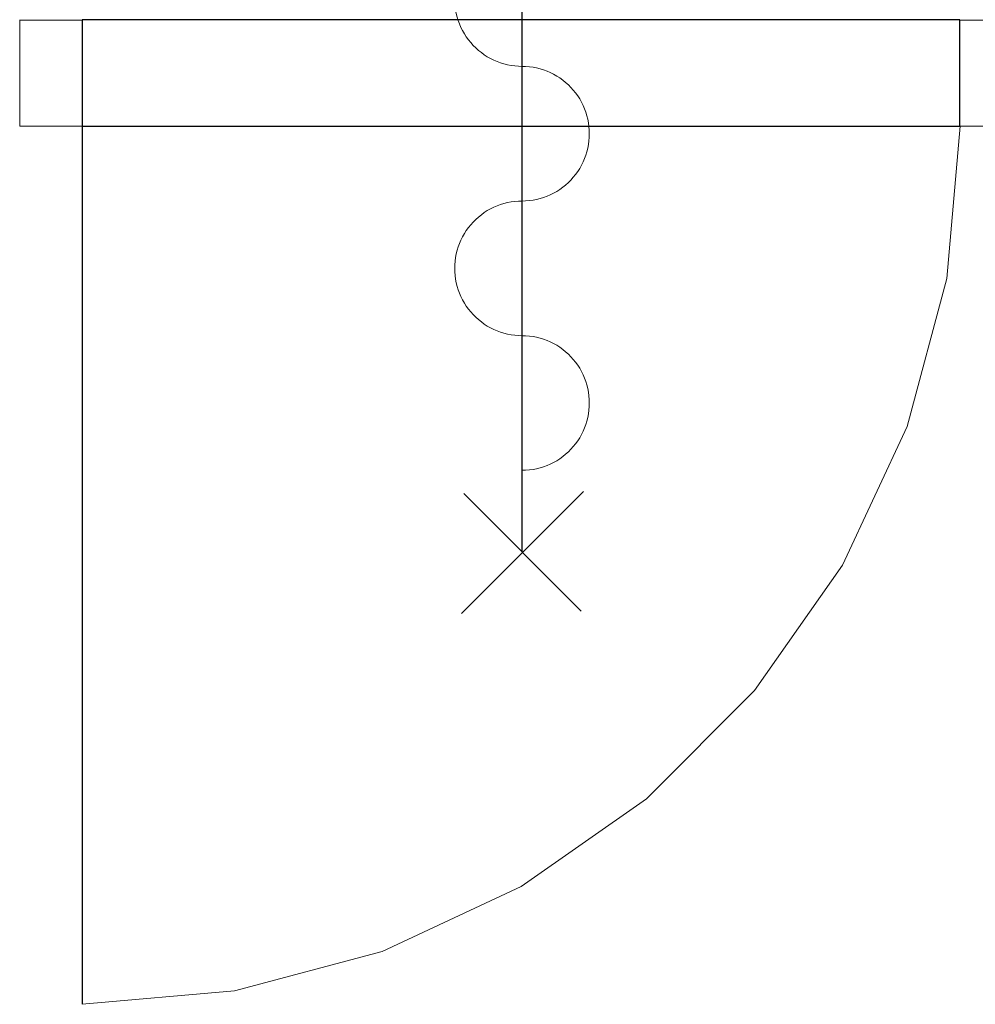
# Model space of a CAD drawing. Header units: millimetres. Extents: x -526411 to -400573, y 47353 to 130199.
# Tile 444 of 543: x -470932 to -469904, y 114214 to 115273. Entities that reach past the tile are written whole.
import ezdxf

# ---------------------------------------------------------------- set-up
doc = ezdxf.new("R2010")
doc.units = ezdxf.units.MM
doc.layers.add('01_ALGEMEEN', color=7, linetype='Continuous', lineweight=18)
doc.layers.add('m-pg-03_AI_dwg', color=8, linetype='Continuous', lineweight=18)

# ---------------------------------------------------------------- blocks, each defined once
blk = doc.blocks.new('m-pg-03_AI_dwg_block 620-639588-3e Verdieping - Percelen telling LI')
at = {"layer": '01_ALGEMEEN', "color": 253, "lineweight": 25, "flags": 128}
blk.add_lwpolyline([(-226.889, 1336.542), (-184.38, 1336.542), (-184.38, 1341.681), (-226.889, 1341.681)], close=True, dxfattribs=at)
blk = doc.blocks.new('m-pg-03_AI_dwg_block 621-639589-3e Verdieping - Percelen telling LI')
at = {"layer": '01_ALGEMEEN', "color": 9, "lineweight": 9, "flags": 128}
blk.add_lwpolyline([(-226.889, 1294.028), (-219.506, 1294.674), (-212.348, 1296.591), (-205.631, 1299.724), (-199.56, 1303.974), (-194.32, 1309.215), (-190.069, 1315.285), (-186.937, 1322.002), (-185.019, 1329.16), (-184.373, 1336.543)], dxfattribs=at)
blk = doc.blocks.new('m-pg-03_AI_dwg_block 627-639595-3e Verdieping - Percelen telling LI')
at = {"layer": '01_ALGEMEEN', "color": 9, "lineweight": 9}
blk.add_line((-229.906, 1336.547), (-226.889, 1336.547), dxfattribs=at)
blk = doc.blocks.new('m-pg-03_AI_dwg_block 628-639596-3e Verdieping - Percelen telling LI')
at = {"layer": '01_ALGEMEEN', "color": 9, "lineweight": 9}
blk.add_line((-229.906, 1338.413), (-229.906, 1336.547), dxfattribs=at)
blk = doc.blocks.new('m-pg-03_AI_dwg_block 629-639597-3e Verdieping - Percelen telling LI')
at = {"layer": '01_ALGEMEEN', "color": 9, "lineweight": 9}
blk.add_line((-226.889, 1336.542), (-226.889, 1339.81), dxfattribs=at)
blk = doc.blocks.new('m-pg-03_AI_dwg_block 630-639598-3e Verdieping - Percelen telling LI')
at = {"layer": '01_ALGEMEEN', "color": 9, "lineweight": 9}
blk.add_line((-229.906, 1341.681), (-229.906, 1338.413), dxfattribs=at)
blk = doc.blocks.new('m-pg-03_AI_dwg_block 631-639599-3e Verdieping - Percelen telling LI')
at = {"layer": '01_ALGEMEEN', "color": 9, "lineweight": 9, "flags": 128}
blk.add_lwpolyline([(-226.889, 1339.81), (-226.889, 1341.677), (-229.906, 1341.677)], dxfattribs=at)
blk = doc.blocks.new('m-pg-03_AI_dwg_block 633-639601-3e Verdieping - Percelen telling LI')
at = {"layer": '01_ALGEMEEN', "color": 253, "lineweight": 25}
blk.add_line((-226.889, 1336.542), (-226.889, 1294.031), dxfattribs=at)
blk = doc.blocks.new('m-pg-03_AI_dwg_block 640-639608-3e Verdieping - Percelen telling LI')
at = {"layer": '01_ALGEMEEN', "color": 9, "lineweight": 9}
blk.add_line((-184.38, 1336.542), (-181.363, 1336.542), dxfattribs=at)
blk = doc.blocks.new('m-pg-03_AI_dwg_block 641-639609-3e Verdieping - Percelen telling LI')
at = {"layer": '01_ALGEMEEN', "color": 9, "lineweight": 9}
blk.add_line((-184.38, 1338.411), (-184.38, 1336.542), dxfattribs=at)
blk = doc.blocks.new('m-pg-03_AI_dwg_block 643-639611-3e Verdieping - Percelen telling LI')
at = {"layer": '01_ALGEMEEN', "color": 9, "lineweight": 9}
blk.add_line((-184.38, 1341.681), (-184.38, 1338.411), dxfattribs=at)
blk = doc.blocks.new('m-pg-03_AI_dwg_block 644-639612-3e Verdieping - Percelen telling LI')
at = {"layer": '01_ALGEMEEN', "color": 9, "lineweight": 9, "flags": 128}
blk.add_lwpolyline([(-181.363, 1339.808), (-181.363, 1341.677), (-184.38, 1341.677)], dxfattribs=at)
blk = doc.blocks.new('m-pg-03_AI_dwg_block 1240-640208-3e Verdieping - Percelen telling LI')
at = {"layer": '01_ALGEMEEN', "color": 253, "lineweight": 25}
blk.add_line((-208.516, 1312.955), (-202.606, 1318.857), dxfattribs=at)
blk = doc.blocks.new('m-pg-03_AI_dwg_block 1241-640209-3e Verdieping - Percelen telling LI')
at = {"layer": '01_ALGEMEEN', "color": 253, "lineweight": 25}
blk.add_line((-202.719, 1313.063), (-208.404, 1318.752), dxfattribs=at)
blk = doc.blocks.new('m-pg-03_AI_dwg_block 1242-640210-3e Verdieping - Percelen telling LI')
at = {"layer": '01_ALGEMEEN', "color": 9, "lineweight": 9, "flags": 128}
blk.add_lwpolyline([(-205.578, 1319.879), (-205.409, 1319.884), (-205.229, 1319.899), (-205.049, 1319.923), (-204.88, 1319.955), (-204.711, 1319.999), (-204.542, 1320.05), (-204.373, 1320.111), (-204.216, 1320.18), (-204.058, 1320.259), (-203.901, 1320.346), (-203.754, 1320.441), (-203.608, 1320.544), (-203.473, 1320.654), (-203.338, 1320.773), (-203.214, 1320.897), (-203.101, 1321.029), (-202.989, 1321.167), (-202.887, 1321.309), (-202.786, 1321.458), (-202.707, 1321.611), (-202.628, 1321.77), (-202.55, 1321.932), (-202.493, 1322.098), (-202.437, 1322.266), (-202.403, 1322.437), (-202.37, 1322.611), (-202.347, 1322.786), (-202.324, 1322.962), (-202.324, 1323.138), (-202.324, 1323.315), (-202.347, 1323.49), (-202.37, 1323.666), (-202.403, 1323.839), (-202.437, 1324.01), (-202.493, 1324.179), (-202.55, 1324.344), (-202.628, 1324.507), (-202.707, 1324.665), (-202.786, 1324.818), (-202.887, 1324.967), (-202.989, 1325.111), (-203.101, 1325.248), (-203.214, 1325.38), (-203.338, 1325.504), (-203.473, 1325.622), (-203.608, 1325.733), (-203.754, 1325.836), (-203.901, 1325.931), (-204.058, 1326.017), (-204.216, 1326.096), (-204.373, 1326.166), (-204.542, 1326.227), (-204.711, 1326.279), (-204.88, 1326.321), (-205.049, 1326.354), (-205.229, 1326.378), (-205.409, 1326.393), (-205.578, 1326.397)], dxfattribs=at)
blk = doc.blocks.new('m-pg-03_AI_dwg_block 1243-640211-3e Verdieping - Percelen telling LI')
at = {"layer": '01_ALGEMEEN', "color": 9, "lineweight": 9, "flags": 128}
blk.add_lwpolyline([(-205.578, 1332.915), (-205.758, 1332.91), (-205.938, 1332.896), (-206.107, 1332.872), (-206.287, 1332.839), (-206.456, 1332.797), (-206.625, 1332.745), (-206.783, 1332.684), (-206.951, 1332.614), (-207.109, 1332.536), (-207.267, 1332.449), (-207.413, 1332.354), (-207.548, 1332.251), (-207.694, 1332.14), (-207.818, 1332.023), (-207.953, 1331.898), (-208.066, 1331.766), (-208.178, 1331.628), (-208.28, 1331.486), (-208.37, 1331.336), (-208.46, 1331.183), (-208.539, 1331.025), (-208.606, 1330.862), (-208.674, 1330.697), (-208.719, 1330.529), (-208.764, 1330.357), (-208.798, 1330.184), (-208.82, 1330.009), (-208.831, 1329.833), (-208.843, 1329.656), (-208.831, 1329.48), (-208.82, 1329.304), (-208.798, 1329.129), (-208.764, 1328.955), (-208.719, 1328.785), (-208.674, 1328.616), (-208.606, 1328.45), (-208.539, 1328.288), (-208.46, 1328.129), (-208.37, 1327.976), (-208.28, 1327.827), (-208.178, 1327.684), (-208.066, 1327.547), (-207.953, 1327.415), (-207.818, 1327.291), (-207.694, 1327.173), (-207.548, 1327.061), (-207.413, 1326.959), (-207.267, 1326.864), (-207.109, 1326.777), (-206.951, 1326.698), (-206.783, 1326.629), (-206.625, 1326.567), (-206.456, 1326.516), (-206.287, 1326.473), (-206.107, 1326.441), (-205.938, 1326.417), (-205.758, 1326.402), (-205.578, 1326.397)], dxfattribs=at)
blk = doc.blocks.new('m-pg-03_AI_dwg_block 1244-640212-3e Verdieping - Percelen telling LI')
at = {"layer": '01_ALGEMEEN', "color": 9, "lineweight": 9, "flags": 128}
blk.add_lwpolyline([(-205.578, 1332.915), (-205.409, 1332.92), (-205.229, 1332.935), (-205.049, 1332.958), (-204.88, 1332.991), (-204.711, 1333.034), (-204.542, 1333.086), (-204.373, 1333.147), (-204.216, 1333.217), (-204.058, 1333.295), (-203.901, 1333.382), (-203.754, 1333.477), (-203.608, 1333.58), (-203.473, 1333.691), (-203.338, 1333.808), (-203.214, 1333.933), (-203.101, 1334.065), (-202.989, 1334.202), (-202.887, 1334.345), (-202.786, 1334.494), (-202.707, 1334.648), (-202.628, 1334.806), (-202.55, 1334.968), (-202.493, 1335.134), (-202.437, 1335.302), (-202.403, 1335.474), (-202.37, 1335.647), (-202.347, 1335.822), (-202.324, 1335.998), (-202.324, 1336.175), (-202.324, 1336.35), (-202.347, 1336.526), (-202.37, 1336.702), (-202.403, 1336.875), (-202.437, 1337.046), (-202.493, 1337.215), (-202.55, 1337.38), (-202.628, 1337.542), (-202.707, 1337.701), (-202.786, 1337.855), (-202.887, 1338.004), (-202.989, 1338.147), (-203.101, 1338.284), (-203.214, 1338.416), (-203.338, 1338.54), (-203.473, 1338.658), (-203.608, 1338.769), (-203.754, 1338.872), (-203.901, 1338.967), (-204.058, 1339.054), (-204.216, 1339.133), (-204.373, 1339.202), (-204.542, 1339.263), (-204.711, 1339.315), (-204.88, 1339.358), (-205.049, 1339.39), (-205.229, 1339.414), (-205.409, 1339.429), (-205.578, 1339.434)], dxfattribs=at)
blk = doc.blocks.new('m-pg-03_AI_dwg_block 1245-640213-3e Verdieping - Percelen telling LI')
at = {"layer": '01_ALGEMEEN', "color": 9, "lineweight": 9, "flags": 128}
blk.add_lwpolyline([(-205.578, 1345.952), (-205.758, 1345.946), (-205.938, 1345.932), (-206.107, 1345.908), (-206.287, 1345.876), (-206.456, 1345.832), (-206.625, 1345.781), (-206.783, 1345.72), (-206.951, 1345.651), (-207.109, 1345.572), (-207.267, 1345.485), (-207.413, 1345.39), (-207.548, 1345.287), (-207.694, 1345.176), (-207.818, 1345.058), (-207.953, 1344.934), (-208.066, 1344.802), (-208.178, 1344.664), (-208.28, 1344.521), (-208.37, 1344.373), (-208.46, 1344.22), (-208.539, 1344.061), (-208.606, 1343.899), (-208.674, 1343.733), (-208.719, 1343.565), (-208.764, 1343.393), (-208.798, 1343.22), (-208.82, 1343.044), (-208.831, 1342.869), (-208.843, 1342.693), (-208.831, 1342.516), (-208.82, 1342.34), (-208.798, 1342.165), (-208.764, 1341.992), (-208.719, 1341.82), (-208.674, 1341.651), (-208.606, 1341.487), (-208.539, 1341.324), (-208.46, 1341.166), (-208.37, 1341.013), (-208.28, 1340.863), (-208.178, 1340.72), (-208.066, 1340.583), (-207.953, 1340.451), (-207.818, 1340.327), (-207.694, 1340.209), (-207.548, 1340.098), (-207.413, 1339.995), (-207.267, 1339.9), (-207.109, 1339.814), (-206.951, 1339.735), (-206.783, 1339.665), (-206.625, 1339.604), (-206.456, 1339.552), (-206.287, 1339.51), (-206.107, 1339.477), (-205.938, 1339.453), (-205.758, 1339.438), (-205.578, 1339.434)], dxfattribs=at)
blk = doc.blocks.new('m-pg-03_AI_dwg_block 1248-640216-3e Verdieping - Percelen telling LI')
at = {"layer": '01_ALGEMEEN', "color": 253, "lineweight": 25}
blk.add_line((-205.578, 1315.964), (-205.578, 1362.903), dxfattribs=at)
blk = doc.blocks.new('m-pg-03_AI_dwg_block 2-641149-3e Verdieping - Percelen telling LI')
for name in ['m-pg-03_AI_dwg_block 1248-640216-3e Verdieping - Percelen telling LI', 'm-pg-03_AI_dwg_block 1245-640213-3e Verdieping - Percelen telling LI', 'm-pg-03_AI_dwg_block 630-639598-3e Verdieping - Percelen telling LI', 'm-pg-03_AI_dwg_block 631-639599-3e Verdieping - Percelen telling LI', 'm-pg-03_AI_dwg_block 620-639588-3e Verdieping - Percelen telling LI', 'm-pg-03_AI_dwg_block 643-639611-3e Verdieping - Percelen telling LI', 'm-pg-03_AI_dwg_block 644-639612-3e Verdieping - Percelen telling LI', 'm-pg-03_AI_dwg_block 629-639597-3e Verdieping - Percelen telling LI', 'm-pg-03_AI_dwg_block 1244-640212-3e Verdieping - Percelen telling LI', 'm-pg-03_AI_dwg_block 628-639596-3e Verdieping - Percelen telling LI', 'm-pg-03_AI_dwg_block 641-639609-3e Verdieping - Percelen telling LI', 'm-pg-03_AI_dwg_block 627-639595-3e Verdieping - Percelen telling LI', 'm-pg-03_AI_dwg_block 621-639589-3e Verdieping - Percelen telling LI', 'm-pg-03_AI_dwg_block 633-639601-3e Verdieping - Percelen telling LI', 'm-pg-03_AI_dwg_block 640-639608-3e Verdieping - Percelen telling LI', 'm-pg-03_AI_dwg_block 1243-640211-3e Verdieping - Percelen telling LI', 'm-pg-03_AI_dwg_block 1242-640210-3e Verdieping - Percelen telling LI', 'm-pg-03_AI_dwg_block 1240-640208-3e Verdieping - Percelen telling LI', 'm-pg-03_AI_dwg_block 1241-640209-3e Verdieping - Percelen telling LI']:
    blk.add_blockref(name, (0, 0))
blk = doc.blocks.new('m-pg-03_AI_dwg-638970-3e Verdieping - Percelen telling LI')
blk.add_blockref('m-pg-03_AI_dwg_block 2-641149-3e Verdieping - Percelen telling LI', (0, 0))

msp = doc.modelspace()

# ---------------------------------------------------------------- block references
at = {"layer": 'm-pg-03_AI_dwg', "color": 133, "xscale": 22.2068924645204, "yscale": 22.2068924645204, "zscale": 22.2068924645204}
msp.add_blockref('m-pg-03_AI_dwg-638970-3e Verdieping - Percelen telling LI', (-465826.5, 85478), dxfattribs=at)

doc.saveas('drawing.dxf')
